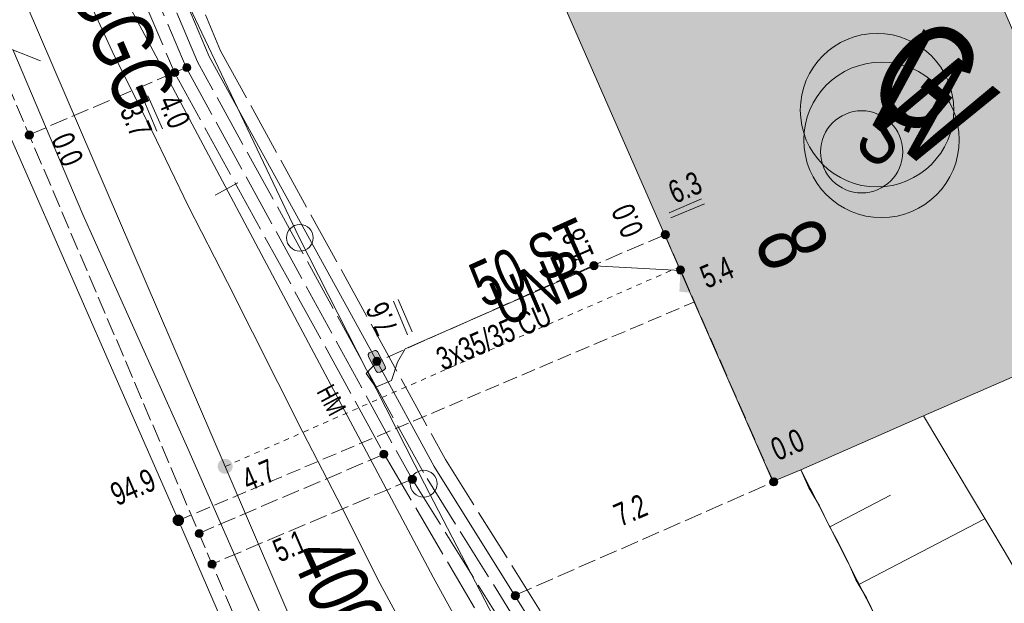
# Model space of a CAD drawing. Header units: metres. Extents: x -740 to 758, y -633 to 854.
# Tile 896 of 1056: x 364 to 387, y 151 to 165. Entities that reach past the tile are written whole.
import ezdxf

# ---------------------------------------------------------------- set-up
doc = ezdxf.new("R2010")
doc.units = ezdxf.units.M
doc.header["$MEASUREMENT"] = 0
for name, pattern in [('1248_208', [1.456, 1.248, -0.208]), ('125_125', [0.2496, 0.1248, -0.1248]), ('333_125', [0.4576, 0.3328, -0.1248]), ('416_125', [0.5408, 0.416, -0.1248])]:
    doc.linetypes.add(name, pattern=pattern)
for name, color, linetype in [('Gas.LOVION', 7, 'Continuous'), ('Grundkarte.LOVION', 7, 'Continuous'), ('Grundkarte_Text.LOVION', 7, 'Continuous'), ('Strom.LOVION', 7, 'Continuous'), ('StromBemass.LOVION', 7, 'Continuous'), ('Telko.LOVION', 7, 'Continuous'), ('Wasser.LOVION', 7, 'Continuous')]:
    doc.layers.add(name, color=color, linetype=linetype)
doc.styles.add('ERSTELLTER_STIL_1', font='arial.ttf')

msp = doc.modelspace()

# ---------------------------------------------------------------- hatches: boundary and pattern name
at = {"layer": 'Gas.LOVION', "linetype": 'Continuous', "lineweight": 13}
for points in [[(379.204, 159.407), (379.507, 158.727), (379.847, 158.879), (379.544, 159.559)], [(368.863, 154.287), (368.876, 154.305), (368.887, 154.324), (368.895, 154.344), (368.9, 154.365), (368.903, 154.387), (368.903, 154.409), (368.9, 154.431), (368.894, 154.452), (368.886, 154.472), (368.876, 154.491), (368.863, 154.509), (368.848, 154.525), (368.831, 154.539), (368.812, 154.551), (368.792, 154.56), (368.772, 154.567), (368.75, 154.571), (368.728, 154.572), (368.706, 154.57), (368.685, 154.566), (368.664, 154.559), (368.644, 154.55), (368.626, 154.538), (368.609, 154.524), (368.594, 154.508), (368.581, 154.49), (368.571, 154.471), (368.563, 154.451), (368.557, 154.43), (368.555, 154.408), (368.555, 154.386), (368.558, 154.364), (368.563, 154.343), (368.571, 154.323), (368.582, 154.304), (368.595, 154.286), (368.61, 154.27), (368.627, 154.256), (368.645, 154.244), (368.665, 154.235), (368.686, 154.228), (368.707, 154.224), (368.729, 154.223), (368.751, 154.225), (368.773, 154.229), (368.793, 154.236), (368.813, 154.245), (368.832, 154.257), (368.848, 154.271)], [(368.863, 154.286), (368.876, 154.304), (368.886, 154.323), (368.894, 154.344), (368.9, 154.365), (368.902, 154.387), (368.902, 154.408), (368.9, 154.43), (368.894, 154.451), (368.886, 154.472), (368.875, 154.491), (368.862, 154.508), (368.847, 154.524), (368.83, 154.538), (368.812, 154.55), (368.792, 154.559), (368.771, 154.566), (368.75, 154.57), (368.728, 154.571), (368.706, 154.57), (368.685, 154.566), (368.664, 154.559), (368.644, 154.549), (368.626, 154.538), (368.609, 154.524), (368.594, 154.508), (368.581, 154.49), (368.571, 154.471), (368.563, 154.45), (368.557, 154.429), (368.555, 154.407), (368.555, 154.385), (368.557, 154.364), (368.563, 154.343), (368.571, 154.322), (368.582, 154.303), (368.595, 154.285), (368.61, 154.27), (368.627, 154.256), (368.645, 154.244), (368.665, 154.235), (368.686, 154.228), (368.707, 154.224), (368.729, 154.223), (368.751, 154.224), (368.772, 154.228), (368.793, 154.235), (368.813, 154.245), (368.831, 154.256), (368.848, 154.27)]]:
    msp.add_hatch(color=7, dxfattribs=at).paths.add_polyline_path(points)
at = {"layer": 'Grundkarte.LOVION', "linetype": 'Continuous', "lineweight": 18}
msp.add_hatch(color=9, dxfattribs=at).paths.add_polyline_path([(377.872, 185.729), (370.801, 191.54), (365.979, 189.473), (381.502, 154.046), (382.155, 154.316), (385.017, 155.572), (390.063, 157.779)])
at = {"layer": 'Strom.LOVION', "linetype": 'Continuous', "lineweight": 13}
for points in [[(379.371, 159.512), (379.325, 158.473), (379.549, 158.451), (379.595, 159.49)], [(372.07, 156.951), (372.251, 156.614), (372.283, 156.588), (372.341, 156.593), (372.44, 156.647), (372.466, 156.679), (372.46, 156.738), (372.28, 157.075), (372.247, 157.101), (372.218, 157.099), (372.091, 157.042), (372.064, 157.01)]]:
    msp.add_hatch(color=7, dxfattribs=at).paths.add_polyline_path(points)
at = {"layer": 'StromBemass.LOVION', "linetype": 'Continuous', "lineweight": 13}
for points in [[(367.903, 163.643), (367.91, 163.653), (367.916, 163.663), (367.92, 163.674), (367.923, 163.685), (367.924, 163.696), (367.924, 163.708), (367.922, 163.719), (367.92, 163.73), (367.915, 163.741), (367.91, 163.751), (367.903, 163.76), (367.895, 163.769), (367.886, 163.776), (367.876, 163.782), (367.866, 163.787), (367.855, 163.79), (367.844, 163.793), (367.832, 163.793), (367.821, 163.792), (367.81, 163.79), (367.799, 163.787), (367.788, 163.782), (367.779, 163.776), (367.77, 163.768), (367.762, 163.76), (367.755, 163.75), (367.75, 163.74), (367.745, 163.73), (367.743, 163.719), (367.741, 163.707), (367.741, 163.696), (367.743, 163.684), (367.746, 163.673), (367.75, 163.662), (367.755, 163.652), (367.762, 163.643), (367.77, 163.635), (367.779, 163.627), (367.789, 163.621), (367.799, 163.616), (367.81, 163.613), (367.821, 163.611), (367.833, 163.61), (367.844, 163.611), (367.856, 163.613), (367.867, 163.617), (367.877, 163.622), (367.887, 163.628), (367.895, 163.635)], [(367.625, 163.524), (367.632, 163.534), (367.638, 163.544), (367.642, 163.555), (367.645, 163.566), (367.646, 163.578), (367.646, 163.59), (367.645, 163.602), (367.642, 163.613), (367.638, 163.624), (367.632, 163.635), (367.625, 163.644), (367.617, 163.653), (367.607, 163.66), (367.597, 163.667), (367.587, 163.672), (367.575, 163.675), (367.564, 163.678), (367.552, 163.678), (367.54, 163.677), (367.528, 163.675), (367.517, 163.672), (367.506, 163.666), (367.496, 163.66), (367.487, 163.652), (367.479, 163.644), (367.472, 163.634), (367.467, 163.624), (367.462, 163.613), (367.459, 163.601), (367.458, 163.589), (367.458, 163.578), (367.46, 163.566), (367.463, 163.554), (367.467, 163.543), (367.473, 163.533), (367.48, 163.523), (367.488, 163.515), (367.497, 163.507), (367.507, 163.501), (367.518, 163.496), (367.529, 163.492), (367.541, 163.49), (367.553, 163.489), (367.564, 163.49), (367.576, 163.492), (367.587, 163.496), (367.598, 163.501), (367.608, 163.508), (367.617, 163.515)], [(367.625, 163.524), (367.632, 163.534), (367.638, 163.544), (367.642, 163.555), (367.645, 163.566), (367.646, 163.578), (367.646, 163.59), (367.645, 163.602), (367.642, 163.613), (367.638, 163.624), (367.632, 163.635), (367.625, 163.644), (367.617, 163.653), (367.607, 163.66), (367.597, 163.667), (367.587, 163.672), (367.575, 163.675), (367.564, 163.678), (367.552, 163.678), (367.54, 163.677), (367.528, 163.675), (367.517, 163.672), (367.506, 163.666), (367.496, 163.66), (367.487, 163.652), (367.479, 163.644), (367.472, 163.634), (367.467, 163.624), (367.462, 163.613), (367.459, 163.601), (367.458, 163.589), (367.458, 163.578), (367.46, 163.566), (367.463, 163.554), (367.467, 163.543), (367.473, 163.533), (367.48, 163.523), (367.488, 163.515), (367.497, 163.507), (367.507, 163.501), (367.518, 163.496), (367.529, 163.492), (367.541, 163.49), (367.553, 163.489), (367.564, 163.49), (367.576, 163.492), (367.587, 163.496), (367.598, 163.501), (367.608, 163.508), (367.617, 163.515)], [(364.231, 162.064), (364.238, 162.073), (364.244, 162.084), (364.248, 162.095), (364.251, 162.106), (364.253, 162.118), (364.253, 162.129), (364.251, 162.141), (364.248, 162.153), (364.244, 162.163), (364.238, 162.174), (364.231, 162.183), (364.223, 162.192), (364.214, 162.199), (364.204, 162.206), (364.193, 162.211), (364.182, 162.214), (364.17, 162.216), (364.159, 162.217), (364.147, 162.216), (364.135, 162.214), (364.124, 162.21), (364.114, 162.205), (364.104, 162.199), (364.095, 162.191), (364.086, 162.183), (364.08, 162.173), (364.074, 162.163), (364.07, 162.152), (364.067, 162.141), (364.065, 162.129), (364.065, 162.117), (364.067, 162.105), (364.07, 162.094), (364.074, 162.083), (364.08, 162.073), (364.087, 162.063), (364.095, 162.055), (364.104, 162.047), (364.114, 162.041), (364.125, 162.036), (364.136, 162.032), (364.148, 162.03), (364.159, 162.029), (364.171, 162.03), (364.183, 162.032), (364.194, 162.036), (364.204, 162.041), (364.214, 162.047), (364.223, 162.055)], [(364.233, 162.067), (364.24, 162.076), (364.246, 162.087), (364.25, 162.098), (364.253, 162.109), (364.254, 162.121), (364.254, 162.133), (364.253, 162.145), (364.25, 162.156), (364.245, 162.167), (364.24, 162.177), (364.233, 162.187), (364.225, 162.196), (364.215, 162.203), (364.205, 162.209), (364.195, 162.214), (364.183, 162.218), (364.172, 162.22), (364.16, 162.221), (364.148, 162.22), (364.137, 162.218), (364.125, 162.214), (364.115, 162.209), (364.105, 162.203), (364.096, 162.195), (364.087, 162.186), (364.081, 162.177), (364.075, 162.166), (364.071, 162.155), (364.068, 162.144), (364.066, 162.132), (364.066, 162.12), (364.068, 162.109), (364.071, 162.097), (364.075, 162.086), (364.081, 162.076), (364.088, 162.066), (364.096, 162.058), (364.105, 162.05), (364.115, 162.044), (364.126, 162.039), (364.137, 162.035), (364.149, 162.033), (364.161, 162.032), (364.172, 162.033), (364.184, 162.035), (364.195, 162.039), (364.206, 162.044), (364.216, 162.051), (364.225, 162.058)], [(364.233, 162.067), (364.24, 162.076), (364.246, 162.087), (364.25, 162.098), (364.253, 162.109), (364.254, 162.121), (364.254, 162.133), (364.253, 162.145), (364.25, 162.156), (364.245, 162.167), (364.24, 162.177), (364.233, 162.187), (364.225, 162.196), (364.215, 162.203), (364.205, 162.209), (364.195, 162.214), (364.183, 162.218), (364.172, 162.22), (364.16, 162.221), (364.148, 162.22), (364.137, 162.218), (364.125, 162.214), (364.115, 162.209), (364.105, 162.203), (364.096, 162.195), (364.087, 162.186), (364.081, 162.177), (364.075, 162.166), (364.071, 162.155), (364.068, 162.144), (364.066, 162.132), (364.066, 162.12), (364.068, 162.109), (364.071, 162.097), (364.075, 162.086), (364.081, 162.076), (364.088, 162.066), (364.096, 162.058), (364.105, 162.05), (364.115, 162.044), (364.126, 162.039), (364.137, 162.035), (364.149, 162.033), (364.161, 162.032), (364.172, 162.033), (364.184, 162.035), (364.195, 162.039), (364.206, 162.044), (364.216, 162.051), (364.225, 162.058)], [(379.069, 159.743), (379.076, 159.753), (379.082, 159.763), (379.086, 159.774), (379.089, 159.786), (379.09, 159.797), (379.09, 159.809), (379.089, 159.821), (379.086, 159.832), (379.081, 159.843), (379.076, 159.854), (379.069, 159.863), (379.06, 159.872), (379.051, 159.879), (379.041, 159.886), (379.031, 159.891), (379.019, 159.894), (379.008, 159.897), (378.996, 159.897), (378.984, 159.897), (378.972, 159.894), (378.961, 159.891), (378.95, 159.886), (378.94, 159.879), (378.931, 159.872), (378.923, 159.863), (378.916, 159.853), (378.911, 159.843), (378.906, 159.832), (378.903, 159.82), (378.902, 159.809), (378.902, 159.797), (378.903, 159.785), (378.906, 159.774), (378.911, 159.763), (378.917, 159.752), (378.924, 159.743), (378.932, 159.734), (378.941, 159.726), (378.951, 159.72), (378.962, 159.715), (378.973, 159.711), (378.985, 159.709), (378.996, 159.709), (379.008, 159.709), (379.02, 159.712), (379.031, 159.715), (379.042, 159.72), (379.052, 159.727), (379.061, 159.734)], [(379.072, 159.742), (379.079, 159.752), (379.085, 159.762), (379.089, 159.773), (379.092, 159.784), (379.093, 159.796), (379.093, 159.808), (379.092, 159.82), (379.089, 159.831), (379.084, 159.842), (379.079, 159.852), (379.072, 159.862), (379.064, 159.87), (379.054, 159.878), (379.044, 159.884), (379.034, 159.889), (379.022, 159.893), (379.011, 159.895), (378.999, 159.896), (378.987, 159.895), (378.976, 159.893), (378.965, 159.889), (378.954, 159.884), (378.944, 159.878), (378.935, 159.87), (378.927, 159.861), (378.92, 159.852), (378.914, 159.841), (378.91, 159.83), (378.907, 159.819), (378.906, 159.807), (378.906, 159.795), (378.907, 159.784), (378.91, 159.772), (378.914, 159.761), (378.92, 159.751), (378.927, 159.742), (378.935, 159.733), (378.944, 159.725), (378.954, 159.719), (378.965, 159.714), (378.976, 159.711), (378.988, 159.708), (379, 159.708), (379.011, 159.708), (379.023, 159.711), (379.034, 159.714), (379.045, 159.719), (379.055, 159.726), (379.064, 159.733)], [(377.404, 159.019), (377.411, 159.029), (377.417, 159.039), (377.421, 159.051), (377.424, 159.062), (377.426, 159.074), (377.426, 159.086), (377.424, 159.098), (377.421, 159.109), (377.417, 159.12), (377.411, 159.131), (377.404, 159.14), (377.396, 159.149), (377.387, 159.157), (377.377, 159.163), (377.366, 159.168), (377.354, 159.172), (377.343, 159.174), (377.331, 159.175), (377.319, 159.174), (377.307, 159.171), (377.296, 159.168), (377.285, 159.163), (377.275, 159.156), (377.266, 159.149), (377.258, 159.14), (377.251, 159.13), (377.245, 159.12), (377.241, 159.109), (377.238, 159.097), (377.236, 159.085), (377.236, 159.073), (377.238, 159.062), (377.241, 159.05), (377.245, 159.039), (377.251, 159.028), (377.258, 159.019), (377.266, 159.01), (377.276, 159.003), (377.286, 158.996), (377.296, 158.991), (377.308, 158.988), (377.319, 158.985), (377.331, 158.985), (377.343, 158.985), (377.355, 158.988), (377.366, 158.991), (377.377, 158.997), (377.387, 159.003), (377.396, 159.011)], [(377.404, 159.019), (377.411, 159.029), (377.417, 159.039), (377.421, 159.051), (377.424, 159.062), (377.426, 159.074), (377.426, 159.086), (377.424, 159.098), (377.421, 159.109), (377.417, 159.12), (377.411, 159.131), (377.404, 159.14), (377.396, 159.149), (377.387, 159.157), (377.377, 159.163), (377.366, 159.168), (377.354, 159.172), (377.343, 159.174), (377.331, 159.175), (377.319, 159.174), (377.307, 159.171), (377.296, 159.168), (377.285, 159.163), (377.275, 159.156), (377.266, 159.149), (377.258, 159.14), (377.251, 159.13), (377.245, 159.12), (377.241, 159.109), (377.238, 159.097), (377.236, 159.085), (377.236, 159.073), (377.238, 159.062), (377.241, 159.05), (377.245, 159.039), (377.251, 159.028), (377.258, 159.019), (377.266, 159.01), (377.276, 159.003), (377.286, 158.996), (377.296, 158.991), (377.308, 158.988), (377.319, 158.985), (377.331, 158.985), (377.343, 158.985), (377.355, 158.988), (377.366, 158.991), (377.377, 158.997), (377.387, 159.003), (377.396, 159.011)], [(379.421, 158.918), (379.428, 158.928), (379.434, 158.938), (379.438, 158.949), (379.441, 158.96), (379.442, 158.972), (379.442, 158.984), (379.441, 158.995), (379.438, 159.007), (379.433, 159.018), (379.428, 159.028), (379.421, 159.037), (379.413, 159.046), (379.404, 159.053), (379.394, 159.06), (379.383, 159.065), (379.372, 159.068), (379.36, 159.07), (379.348, 159.071), (379.337, 159.07), (379.325, 159.068), (379.314, 159.064), (379.303, 159.059), (379.293, 159.053), (379.284, 159.046), (379.276, 159.037), (379.27, 159.027), (379.264, 159.017), (379.26, 159.006), (379.257, 158.995), (379.255, 158.983), (379.255, 158.971), (379.257, 158.96), (379.26, 158.948), (379.264, 158.937), (379.27, 158.927), (379.277, 158.918), (379.285, 158.909), (379.294, 158.902), (379.304, 158.895), (379.315, 158.89), (379.326, 158.887), (379.337, 158.885), (379.349, 158.884), (379.361, 158.885), (379.372, 158.887), (379.384, 158.891), (379.394, 158.896), (379.404, 158.902), (379.413, 158.909)], [(379.421, 158.918), (379.428, 158.928), (379.434, 158.938), (379.438, 158.949), (379.441, 158.96), (379.442, 158.972), (379.442, 158.984), (379.441, 158.995), (379.438, 159.007), (379.433, 159.018), (379.428, 159.028), (379.421, 159.037), (379.413, 159.046), (379.404, 159.053), (379.394, 159.06), (379.383, 159.065), (379.372, 159.068), (379.36, 159.07), (379.348, 159.071), (379.337, 159.07), (379.325, 159.068), (379.314, 159.064), (379.303, 159.059), (379.293, 159.053), (379.284, 159.046), (379.276, 159.037), (379.27, 159.027), (379.264, 159.017), (379.26, 159.006), (379.257, 158.995), (379.255, 158.983), (379.255, 158.971), (379.257, 158.96), (379.26, 158.948), (379.264, 158.937), (379.27, 158.927), (379.277, 158.918), (379.285, 158.909), (379.294, 158.902), (379.304, 158.895), (379.315, 158.89), (379.326, 158.887), (379.337, 158.885), (379.349, 158.884), (379.361, 158.885), (379.372, 158.887), (379.384, 158.891), (379.394, 158.896), (379.404, 158.902), (379.413, 158.909)], [(372.341, 156.787), (372.348, 156.796), (372.354, 156.807), (372.358, 156.818), (372.361, 156.829), (372.362, 156.841), (372.362, 156.853), (372.361, 156.865), (372.358, 156.876), (372.354, 156.887), (372.348, 156.898), (372.341, 156.907), (372.333, 156.916), (372.323, 156.924), (372.313, 156.93), (372.302, 156.935), (372.291, 156.939), (372.279, 156.941), (372.268, 156.942), (372.256, 156.941), (372.244, 156.939), (372.233, 156.935), (372.222, 156.93), (372.212, 156.923), (372.203, 156.916), (372.195, 156.907), (372.188, 156.897), (372.182, 156.887), (372.178, 156.876), (372.175, 156.864), (372.173, 156.852), (372.173, 156.841), (372.175, 156.829), (372.178, 156.817), (372.182, 156.806), (372.188, 156.796), (372.195, 156.786), (372.203, 156.778), (372.212, 156.77), (372.222, 156.764), (372.233, 156.759), (372.245, 156.755), (372.256, 156.753), (372.268, 156.752), (372.28, 156.753), (372.292, 156.755), (372.303, 156.759), (372.314, 156.764), (372.324, 156.77), (372.333, 156.778)], [(372.501, 154.622), (372.508, 154.632), (372.514, 154.642), (372.518, 154.653), (372.521, 154.665), (372.523, 154.676), (372.523, 154.688), (372.521, 154.7), (372.518, 154.712), (372.514, 154.723), (372.508, 154.733), (372.501, 154.743), (372.493, 154.751), (372.484, 154.759), (372.474, 154.765), (372.463, 154.77), (372.452, 154.774), (372.44, 154.776), (372.428, 154.777), (372.416, 154.776), (372.404, 154.774), (372.393, 154.77), (372.382, 154.765), (372.372, 154.758), (372.363, 154.751), (372.355, 154.742), (372.348, 154.732), (372.343, 154.722), (372.338, 154.711), (372.335, 154.699), (372.334, 154.688), (372.334, 154.676), (372.335, 154.664), (372.338, 154.652), (372.343, 154.641), (372.349, 154.631), (372.356, 154.621), (372.364, 154.613), (372.373, 154.605), (372.383, 154.599), (372.394, 154.594), (372.405, 154.59), (372.417, 154.588), (372.429, 154.587), (372.44, 154.588), (372.452, 154.59), (372.463, 154.594), (372.474, 154.599), (372.484, 154.606), (372.493, 154.613)], [(373.169, 154.035), (373.176, 154.045), (373.182, 154.055), (373.186, 154.066), (373.189, 154.078), (373.191, 154.09), (373.191, 154.102), (373.189, 154.114), (373.186, 154.126), (373.182, 154.137), (373.176, 154.147), (373.169, 154.157), (373.161, 154.166), (373.151, 154.173), (373.141, 154.18), (373.13, 154.185), (373.119, 154.188), (373.107, 154.191), (373.095, 154.191), (373.083, 154.19), (373.071, 154.188), (373.06, 154.184), (373.049, 154.179), (373.039, 154.173), (373.03, 154.165), (373.022, 154.156), (373.015, 154.147), (373.009, 154.136), (373.005, 154.125), (373.002, 154.113), (373, 154.101), (373, 154.089), (373.002, 154.078), (373.005, 154.066), (373.009, 154.055), (373.015, 154.044), (373.022, 154.035), (373.03, 154.026), (373.04, 154.018), (373.05, 154.012), (373.061, 154.007), (373.072, 154.003), (373.084, 154.001), (373.096, 154), (373.108, 154.001), (373.12, 154.003), (373.131, 154.007), (373.142, 154.012), (373.152, 154.019), (373.161, 154.026)], [(381.596, 153.974), (381.603, 153.983), (381.608, 153.993), (381.613, 154.004), (381.615, 154.016), (381.617, 154.027), (381.617, 154.039), (381.615, 154.051), (381.612, 154.062), (381.608, 154.073), (381.602, 154.083), (381.595, 154.093), (381.587, 154.102), (381.578, 154.109), (381.568, 154.115), (381.558, 154.12), (381.546, 154.124), (381.535, 154.126), (381.523, 154.127), (381.511, 154.126), (381.5, 154.124), (381.489, 154.12), (381.478, 154.115), (381.468, 154.109), (381.459, 154.101), (381.451, 154.092), (381.444, 154.083), (381.439, 154.073), (381.434, 154.062), (381.431, 154.05), (381.43, 154.039), (381.43, 154.027), (381.432, 154.015), (381.434, 154.004), (381.439, 153.993), (381.445, 153.983), (381.451, 153.973), (381.46, 153.965), (381.469, 153.957), (381.479, 153.951), (381.489, 153.946), (381.5, 153.942), (381.512, 153.94), (381.524, 153.939), (381.535, 153.94), (381.547, 153.942), (381.558, 153.946), (381.569, 153.951), (381.579, 153.957), (381.588, 153.965)], [(381.601, 153.974), (381.608, 153.984), (381.613, 153.994), (381.618, 154.005), (381.621, 154.016), (381.622, 154.028), (381.622, 154.04), (381.62, 154.051), (381.617, 154.063), (381.613, 154.074), (381.607, 154.084), (381.601, 154.093), (381.592, 154.102), (381.583, 154.109), (381.574, 154.115), (381.563, 154.12), (381.552, 154.124), (381.54, 154.126), (381.529, 154.127), (381.517, 154.126), (381.505, 154.124), (381.494, 154.12), (381.484, 154.115), (381.474, 154.109), (381.465, 154.101), (381.457, 154.093), (381.45, 154.083), (381.444, 154.073), (381.44, 154.062), (381.437, 154.051), (381.436, 154.039), (381.436, 154.027), (381.437, 154.016), (381.44, 154.004), (381.445, 153.994), (381.45, 153.983), (381.457, 153.974), (381.465, 153.965), (381.474, 153.958), (381.484, 153.952), (381.495, 153.947), (381.506, 153.943), (381.517, 153.941), (381.529, 153.94), (381.541, 153.941), (381.552, 153.943), (381.563, 153.947), (381.574, 153.952), (381.584, 153.958), (381.593, 153.966)], [(368.196, 152.77), (368.203, 152.78), (368.209, 152.79), (368.213, 152.801), (368.216, 152.812), (368.217, 152.824), (368.217, 152.835), (368.216, 152.847), (368.213, 152.858), (368.209, 152.869), (368.203, 152.879), (368.196, 152.889), (368.188, 152.897), (368.179, 152.905), (368.169, 152.911), (368.158, 152.916), (368.147, 152.92), (368.136, 152.922), (368.124, 152.922), (368.112, 152.922), (368.101, 152.919), (368.09, 152.916), (368.079, 152.911), (368.069, 152.904), (368.06, 152.897), (368.052, 152.888), (368.045, 152.879), (368.04, 152.869), (368.036, 152.858), (368.033, 152.846), (368.031, 152.835), (368.031, 152.823), (368.033, 152.811), (368.036, 152.8), (368.04, 152.789), (368.046, 152.779), (368.053, 152.77), (368.061, 152.761), (368.07, 152.754), (368.08, 152.747), (368.09, 152.742), (368.101, 152.739), (368.113, 152.737), (368.125, 152.736), (368.136, 152.737), (368.148, 152.739), (368.159, 152.743), (368.17, 152.748), (368.179, 152.754), (368.188, 152.761)], [(368.494, 152.052), (368.501, 152.062), (368.507, 152.072), (368.511, 152.083), (368.514, 152.095), (368.515, 152.106), (368.515, 152.118), (368.514, 152.13), (368.511, 152.141), (368.506, 152.152), (368.501, 152.162), (368.494, 152.171), (368.486, 152.18), (368.477, 152.187), (368.467, 152.194), (368.456, 152.199), (368.445, 152.202), (368.433, 152.204), (368.422, 152.205), (368.41, 152.204), (368.399, 152.202), (368.387, 152.198), (368.377, 152.193), (368.367, 152.187), (368.358, 152.18), (368.35, 152.171), (368.343, 152.162), (368.337, 152.151), (368.333, 152.14), (368.33, 152.129), (368.329, 152.117), (368.329, 152.106), (368.33, 152.094), (368.333, 152.083), (368.338, 152.072), (368.343, 152.061), (368.35, 152.052), (368.358, 152.043), (368.367, 152.036), (368.377, 152.03), (368.388, 152.025), (368.399, 152.021), (368.411, 152.019), (368.422, 152.018), (368.434, 152.019), (368.446, 152.021), (368.457, 152.025), (368.467, 152.03), (368.477, 152.036), (368.486, 152.044)], [(375.57, 151.319), (375.577, 151.329), (375.583, 151.339), (375.587, 151.35), (375.59, 151.362), (375.591, 151.374), (375.591, 151.386), (375.59, 151.397), (375.587, 151.409), (375.582, 151.42), (375.577, 151.43), (375.57, 151.44), (375.561, 151.449), (375.552, 151.456), (375.542, 151.462), (375.531, 151.467), (375.52, 151.471), (375.508, 151.473), (375.497, 151.474), (375.485, 151.473), (375.473, 151.471), (375.462, 151.467), (375.451, 151.462), (375.441, 151.456), (375.432, 151.448), (375.424, 151.439), (375.417, 151.43), (375.411, 151.419), (375.407, 151.408), (375.404, 151.397), (375.403, 151.385), (375.403, 151.373), (375.404, 151.361), (375.407, 151.35), (375.411, 151.339), (375.417, 151.329), (375.424, 151.319), (375.432, 151.31), (375.442, 151.303), (375.452, 151.296), (375.462, 151.291), (375.474, 151.288), (375.485, 151.286), (375.497, 151.285), (375.509, 151.286), (375.521, 151.288), (375.532, 151.292), (375.543, 151.297), (375.553, 151.303), (375.562, 151.311)]]:
    msp.add_hatch(color=7, dxfattribs=at).paths.add_polyline_path(points)
at = {"layer": 'Wasser.LOVION', "linetype": 'Continuous', "lineweight": 13}
for points in [[(379.508, 158.565), (379.811, 157.885), (380.151, 158.037), (379.848, 158.716)], [(367.735, 153.057), (367.745, 153.071), (367.753, 153.085), (367.759, 153.101), (367.763, 153.117), (367.765, 153.133), (367.765, 153.15), (367.763, 153.166), (367.759, 153.182), (367.753, 153.198), (367.745, 153.212), (367.735, 153.226), (367.723, 153.238), (367.711, 153.248), (367.697, 153.257), (367.682, 153.264), (367.666, 153.269), (367.649, 153.272), (367.633, 153.273), (367.616, 153.272), (367.6, 153.269), (367.584, 153.264), (367.569, 153.257), (367.555, 153.248), (367.543, 153.237), (367.531, 153.225), (367.522, 153.212), (367.514, 153.197), (367.508, 153.182), (367.504, 153.166), (367.501, 153.149), (367.502, 153.133), (367.504, 153.116), (367.508, 153.1), (367.514, 153.085), (367.522, 153.07), (367.532, 153.057), (367.543, 153.045), (367.556, 153.034), (367.57, 153.025), (367.585, 153.018), (367.601, 153.013), (367.617, 153.01), (367.634, 153.009), (367.65, 153.01), (367.667, 153.013), (367.682, 153.019), (367.697, 153.026), (367.711, 153.035), (367.724, 153.045)], [(367.74, 153.053), (367.75, 153.067), (367.757, 153.081), (367.764, 153.097), (367.768, 153.113), (367.77, 153.129), (367.77, 153.146), (367.767, 153.162), (367.763, 153.178), (367.757, 153.194), (367.749, 153.208), (367.739, 153.222), (367.728, 153.234), (367.715, 153.244), (367.701, 153.253), (367.686, 153.26), (367.67, 153.265), (367.654, 153.268), (367.637, 153.269), (367.621, 153.268), (367.605, 153.265), (367.589, 153.26), (367.574, 153.253), (367.56, 153.244), (367.547, 153.233), (367.536, 153.221), (367.526, 153.208), (367.518, 153.193), (367.512, 153.178), (367.508, 153.161), (367.506, 153.145), (367.506, 153.128), (367.508, 153.112), (367.512, 153.096), (367.518, 153.08), (367.526, 153.066), (367.536, 153.053), (367.548, 153.04), (367.56, 153.03), (367.574, 153.021), (367.59, 153.014), (367.605, 153.009), (367.622, 153.006), (367.638, 153.005), (367.655, 153.006), (367.671, 153.009), (367.687, 153.014), (367.702, 153.022), (367.716, 153.03), (367.729, 153.041)]]:
    msp.add_hatch(color=7, dxfattribs=at).paths.add_polyline_path(points)

# ---------------------------------------------------------------- linework, layer by layer
at = {"layer": 'Gas.LOVION', "color": 5, "linetype": 'Continuous', "lineweight": 18}
msp.add_lwpolyline([(344.934, 208.681), (346.297, 205.622), (349.146, 198.704), (355.418, 185.041), (358.905, 177.033), (362.863, 167.991), (364.083, 165.185), (368.729, 154.393), (373.687, 142.834), (382.501, 122.666), (382.919, 121.865)], dxfattribs=at)
at = {"layer": 'Gas.LOVION', "color": 5, "linetype": '125_125', "lineweight": 18}
msp.add_lwpolyline([(368.729, 154.393), (379.356, 159.067)], dxfattribs=at)
at = {"layer": 'Gas.LOVION', "color": 5, "linetype": 'Continuous', "lineweight": 18}
msp.add_circle((383.936, 162.708), 1.791, dxfattribs=at)
at = {"layer": 'Grundkarte.LOVION', "color": 8, "linetype": 'Continuous', "lineweight": 18}
for points in [[(348.208, 210.109), (367.735, 165.468), (370.453, 159.734), (373.379, 153.99), (376.294, 148.364), (379.32, 142.808), (384.897, 135.639), (388.733, 126.941)], [(388.733, 126.941), (384.897, 135.639), (379.32, 142.808), (376.294, 148.364), (373.379, 153.99), (370.453, 159.734), (367.735, 165.468), (348.208, 210.109)], [(348.208, 210.109), (367.735, 165.468), (370.453, 159.734), (373.379, 153.99), (376.294, 148.364), (379.32, 142.808), (384.897, 135.639), (388.733, 126.941)], [(377.872, 185.729), (390.063, 157.779), (385.017, 155.572), (382.155, 154.316), (381.502, 154.046), (365.979, 189.473), (370.801, 191.54)], [(379.771, 137.591), (379.371, 138.35), (379.004, 139.083), (378.578, 139.809), (378.211, 140.542), (377.812, 141.301), (377.445, 142.034), (377.019, 142.76), (376.652, 143.493), (376.252, 144.252), (375.885, 144.984), (375.46, 145.711), (375.092, 146.444), (374.154, 148.185), (373.274, 149.931), (372.335, 151.672), (371.455, 153.418), (370.543, 155.191), (368.783, 158.684), (367.87, 160.457), (367.017, 162.235), (366.137, 163.982), (365.309, 165.792)], [(382.155, 154.316), (382.344, 153.892), (382.592, 153.473), (382.814, 153.021), (383.029, 152.629), (383.251, 152.177), (383.44, 151.753), (383.688, 151.333), (383.909, 150.882), (384.125, 150.489), (384.347, 150.038), (384.595, 149.619), (384.81, 149.226), (385.102, 148.664), (385.387, 148.16), (385.679, 147.597), (385.997, 147.067), (386.256, 146.53), (386.574, 146), (386.833, 145.464), (387.469, 144.403)]]:
    msp.add_lwpolyline(points, dxfattribs=at)
at = {"layer": 'Grundkarte.LOVION', "color": 253, "linetype": 'Continuous', "lineweight": 18}
msp.add_lwpolyline([(432.314, 140.985), (390.656, 122.991), (388.733, 126.941), (384.897, 135.639), (379.32, 142.808), (376.294, 148.364), (373.379, 153.99), (370.453, 159.734), (367.735, 165.468), (348.208, 210.109)], dxfattribs=at)
at = {"layer": 'Grundkarte.LOVION', "color": 7, "linetype": 'Continuous', "lineweight": 13}
msp.add_lwpolyline([(390.766, 138.193), (389.136, 141.256), (388.305, 142.8), (385.997, 147.067), (384.81, 149.226), (383.909, 150.882), (382.155, 154.316), (385.017, 155.572), (386.925, 152.389), (387.884, 150.739), (388.628, 149.481), (389.275, 148.303), (389.738, 147.492), (390.073, 146.785), (390.688, 145.634), (391.023, 144.928), (391.294, 144.274), (391.635, 143.51), (391.987, 142.628), (392.421, 141.518), (393.203, 139.259)], close=True, dxfattribs=at)
for points in [[(382.846, 152.995), (384.252, 153.724)], [(383.51, 151.641), (386.435, 153.168)]]:
    msp.add_lwpolyline(points, dxfattribs=at)
at = {"layer": 'Grundkarte.LOVION', "color": 9, "linetype": 'Continuous', "lineweight": 18}
for centre, radius in [((370.471, 159.729), 0.313), ((373.36, 153.991), 0.314)]:
    msp.add_circle(centre, radius, dxfattribs=at)
at = {"layer": 'Strom.LOVION', "color": 194, "linetype": '1248_208', "lineweight": 18}
for points in [[(347.386, 210.812), (349.206, 206.704), (357.541, 186.904), (362.232, 176.102), (367.551, 163.573), (372.44, 154.682), (378.346, 144.604), (381.851, 139.139), (383.156, 133.947), (388.496, 123.474), (394.838, 113.469)], [(348.157, 210.178), (349.588, 206.875), (358.294, 186.15), (362.844, 175.438), (367.819, 163.703), (373.088, 154.095), (379.254, 144.235), (382.305, 139.331), (384.076, 133.46), (389.253, 123.282), (395.437, 113.084)]]:
    msp.add_lwpolyline(points, dxfattribs=at)
at = {"layer": 'Strom.LOVION', "color": 1, "linetype": '1248_208', "lineweight": 18}
for points in [[(385.375, 132.42), (384.119, 135.282), (382.589, 139.448), (379.503, 144.407), (373.353, 154.254), (368.087, 163.832), (358.565, 186.251), (349.859, 206.975), (348.639, 209.782)], [(349.668, 208.937), (350.412, 207.221), (359.118, 186.497), (363.724, 175.657), (368.623, 164.092), (373.871, 154.556), (380.021, 144.709), (383.125, 139.707), (384.658, 135.512), (387.488, 129.095)]]:
    msp.add_lwpolyline(points, dxfattribs=at)
at = {"layer": 'Strom.LOVION', "color": 150, "linetype": 'Continuous', "lineweight": 18}
msp.add_lwpolyline([(349.153, 209.359), (350.127, 207.105), (352.531, 201.414), (358.849, 186.367), (361.518, 180.081), (363.516, 175.37), (365.702, 170.235), (368.355, 163.962), (372.273, 156.838), (373.605, 154.397), (379.755, 144.55), (382.857, 139.578), (384.374, 135.396), (388.213, 126.668), (388.356, 126.416), (389.067, 125.643), (390.03, 123.801), (390.688, 122.669), (394.129, 117.094), (394.604, 117.377)], dxfattribs=at)
at = {"layer": 'Strom.LOVION', "color": 5, "linetype": 'Continuous', "lineweight": 18}
msp.add_lwpolyline([(372.273, 156.838), (372.019, 156.562), (372.243, 156.244), (372.612, 156.398), (372.747, 156.825), (372.924, 157.138), (377.345, 159.078), (379.351, 158.963)], dxfattribs=at)
at = {"layer": 'Strom.LOVION', "color": 7, "linetype": 'Continuous', "lineweight": 13}
msp.add_lwpolyline([(372.07, 156.951), (372.064, 157.01), (372.091, 157.042), (372.218, 157.099), (372.247, 157.101), (372.28, 157.075), (372.46, 156.738), (372.466, 156.679), (372.44, 156.647), (372.341, 156.593), (372.283, 156.588), (372.251, 156.614)], close=True, dxfattribs=at)
at = {"layer": 'Strom.LOVION', "color": 1, "linetype": 'Continuous', "lineweight": 18}
msp.add_circle((383.577, 161.735), 0.958, dxfattribs=at)
at = {"layer": 'StromBemass.LOVION', "color": 7, "linetype": '416_125', "lineweight": 13}
for points in [[(388.199, 105.652), (386.642, 109.328), (382.004, 120.194), (377.551, 130.665), (377.243, 131.403), (375.169, 136.284), (372.926, 141.547), (359.174, 173.823), (358.828, 174.646), (354.606, 184.578), (354.235, 185.502), (351.591, 191.687)], [(364.16, 162.133), (367.819, 163.703)], [(375.496, 151.39), (381.518, 154.032), (378.988, 159.8), (377.329, 159.091), (372.273, 156.838)], [(372.44, 154.682), (368.127, 152.841)], [(373.088, 154.095), (368.42, 152.116)]]:
    msp.add_lwpolyline(points, dxfattribs=at)
at = {"layer": 'StromBemass.LOVION', "color": 7, "linetype": 'Continuous', "lineweight": 13}
for points in [[(366.809, 162.998), (367.137, 162.217)], [(366.923, 163.039), (367.264, 162.274)], [(379.086, 160.312), (379.838, 160.637)], [(379.127, 160.198), (379.908, 160.525)], [(373.091, 157.539), (372.767, 158.29)], [(372.98, 157.469), (372.652, 158.249)]]:
    msp.add_lwpolyline(points, dxfattribs=at)
for centre, radius in [((367.833, 163.702), 0.0916), ((367.552, 163.584), 0.0944), ((367.552, 163.584), 0.0944), ((364.159, 162.123), 0.0938), ((364.16, 162.127), 0.0942), ((364.16, 162.127), 0.0942), ((378.996, 159.803), 0.0944), ((378.999, 159.802), 0.094), ((377.331, 159.08), 0.0949), ((377.331, 159.08), 0.0949), ((379.349, 158.978), 0.0937), ((379.349, 158.978), 0.0937), ((372.268, 156.847), 0.0948), ((372.428, 154.682), 0.0946), ((373.096, 154.096), 0.0955), ((381.523, 154.033), 0.0936), ((381.529, 154.034), 0.0933), ((368.124, 152.829), 0.0932), ((368.422, 152.112), 0.0934), ((375.497, 151.379), 0.0946)]:
    msp.add_circle(centre, radius, dxfattribs=at)
at = {"layer": 'Telko.LOVION', "color": 1, "linetype": 'Continuous', "lineweight": 18}
msp.add_lwpolyline([(391.187, 118.92), (381.832, 136.463), (381.598, 137.193), (381.252, 137.854), (373.578, 151.808), (363.944, 169.93), (363.654, 170.625), (363.391, 171.353), (352.48, 197.256), (352.219, 197.955), (352.086, 198.71), (350.865, 201.68), (350.601, 202.112), (350.51, 202.591), (347.032, 211.103)], dxfattribs=at)
at = {"layer": 'Telko.LOVION', "color": 7, "linetype": 'Continuous', "lineweight": 13}
msp.add_lwpolyline([(368.494, 160.724), (369.028, 161.013)], dxfattribs=at)
at = {"layer": 'Wasser.LOVION', "color": 150, "linetype": 'Continuous', "lineweight": 18}
msp.add_lwpolyline([(377.451, 130.478), (377.335, 130.762), (375.362, 135.372), (373.152, 140.446), (370.749, 145.975), (368.539, 151.049), (367.64, 153.134), (366.328, 156.124), (363.913, 161.636), (361.9, 166.198), (360.856, 168.564), (359.693, 171.243), (357.283, 176.697), (357.034, 177.278), (354.851, 182.222), (352.467, 187.709), (350.054, 193.192), (347.958, 198.011), (347.636, 198.733), (344.726, 205.217), (343.851, 207.363)], dxfattribs=at)
at = {"layer": 'Wasser.LOVION', "color": 7, "linetype": 'Continuous', "lineweight": 13}
msp.add_lwpolyline([(364.42, 163.858), (363.098, 164.379)], dxfattribs=at)
at = {"layer": 'Wasser.LOVION', "color": 94, "linetype": 'Continuous', "lineweight": 18}
msp.add_lwpolyline([(363.773, 164.12), (365.405, 160.275), (367.861, 154.81), (370.258, 149.341), (372.684, 143.873), (375.099, 138.361), (377.526, 132.894), (379.915, 127.349), (382.35, 121.794), (384.768, 116.253), (387.12, 110.793), (387.303, 110.427), (387.606, 109.747), (388.027, 108.621), (388.472, 107.689), (389.216, 107.939), (389.416, 108.018)], dxfattribs=at)
at = {"layer": 'Wasser.LOVION', "color": 150, "linetype": '333_125', "lineweight": 18}
msp.add_lwpolyline([(367.64, 153.134), (379.66, 158.225)], dxfattribs=at)
at = {"layer": 'Wasser.LOVION', "color": 94, "linetype": 'Continuous', "lineweight": 18}
msp.add_circle((384.039, 162.013), 1.813, dxfattribs=at)

# ---------------------------------------------------------------- texts
at = {"layer": 'Gas.LOVION', "color": 5, "linetype": 'Continuous', "lineweight": 18, "attachment_point": 7, "style": 'ERSTELLTER_STIL_1'}
for s, insert, char_height, rotation in [('{\\A1;\\W0.71561x;G}', (383.526, 163.12), 2.48984, 320.5839), ('{\\A1;\\W0.71559x;50 ST}', (374.775, 158.066), 1.06709, 24.2412)]:
    msp.add_mtext(s, dxfattribs=dict(at, insert=insert, char_height=char_height, rotation=rotation))
at = {"layer": 'Grundkarte_Text.LOVION', "color": 8, "linetype": 'Continuous', "lineweight": 18, "insert": (381.028, 159.659), "char_height": 1.60081, "attachment_point": 7, "rotation": 293.6876, "style": 'ERSTELLTER_STIL_1'}
msp.add_mtext('{\\A1;\\W0.71560x;8}', dxfattribs=at)
at = {"layer": 'Strom.LOVION', "color": 1, "linetype": 'Continuous', "lineweight": 18, "insert": (383.336, 161.857), "char_height": 1.37441, "attachment_point": 7, "rotation": 320.5841, "style": 'ERSTELLTER_STIL_1'}
msp.add_mtext('{\\A1;\\W0.71558x;S}', dxfattribs=at)
at = {"layer": 'Strom.LOVION', "color": 5, "linetype": 'Continuous', "lineweight": 18, "insert": (373.809, 156.616), "char_height": 0.53355, "attachment_point": 7, "rotation": 23.2428, "style": 'ERSTELLTER_STIL_1'}
msp.add_mtext('{\\A1;\\W0.71558x;3x35/35 CU}', dxfattribs=at)
at = {"layer": 'Strom.LOVION', "color": 7, "linetype": 'Continuous', "lineweight": 13, "insert": (370.85, 156.143), "char_height": 0.44461, "attachment_point": 7, "rotation": 298.246, "style": 'ERSTELLTER_STIL_1'}
msp.add_mtext('{\\A1;\\W0.71561x;HM}', dxfattribs=at)
at = {"layer": 'StromBemass.LOVION', "color": 7, "linetype": 'Continuous', "lineweight": 13, "attachment_point": 7, "style": 'ERSTELLTER_STIL_1'}
for s, insert, char_height, rotation in [('{\\A1;\\W0.71557x;3.7}', (366.254, 162.698), 0.53355, 293.245), ('{\\A1;\\W0.71558x;4.0}', (367.148, 162.91), 0.53355, 293.2447), ('{\\A1;\\W0.71557x;0.0}', (364.651, 162.024), 0.53355, 293.245), ('{\\A1;\\W0.71560x;6.3}', (379.223, 160.509), 0.53355, 23.2428), ('{\\A1;\\W0.71554x;0.0}', (378.513, 159.896), 0.53358, 113.2369), ('{\\A1;\\W0.71554x;1.8}', (377.352, 159.326), 0.53358, 113.2369), ('{\\A1;\\W0.71559x;5.4}', (379.965, 158.529), 0.53356, 23.2425), ('{\\A1;\\W0.71558x;7.6}', (372.781, 157.608), 0.53352, 113.2385), ('{\\A1;\\W0.71552x;0.0}', (381.614, 154.508), 0.53356, 23.2425), ('{\\A1;\\W0.71562x;4.7}', (369.271, 153.803), 0.53353, 23.2373), ('{\\A1;\\W0.71559x;94.9}', (366.208, 153.46), 0.53353, 23.2373), ('{\\A1;\\W0.71552x;7.2}', (377.948, 152.985), 0.53356, 23.2425), ('{\\A1;\\W0.71562x;5.1}', (369.999, 152.142), 0.53353, 23.2373)]:
    msp.add_mtext(s, dxfattribs=dict(at, insert=insert, char_height=char_height, rotation=rotation))
at = {"layer": 'Wasser.LOVION', "color": 94, "linetype": 'Continuous', "lineweight": 18, "attachment_point": 7, "style": 'ERSTELLTER_STIL_1'}
for s, insert, char_height, rotation in [('{\\A1;\\W0.71560x;400 GGG}', (363.925, 168.128), 1.42277, 293.2455), ('{\\A1;\\W0.71562x;W}', (383.431, 162.686), 2.48983, 320.5839), ('{\\A1;\\W0.71855x;400 GG UA ZMM (1966/1996)}', (369.843, 152.156), 1.42279, 294.245)]:
    msp.add_mtext(s, dxfattribs=dict(at, insert=insert, char_height=char_height, rotation=rotation))
at = {"layer": 'Wasser.LOVION', "color": 150, "linetype": 'Continuous', "lineweight": 18, "insert": (375.24, 157.63), "char_height": 1.0671, "attachment_point": 7, "rotation": 23.2426, "style": 'ERSTELLTER_STIL_1'}
msp.add_mtext('{\\A1;\\W0.71557x;UNB}', dxfattribs=at)

doc.saveas('drawing.dxf')
